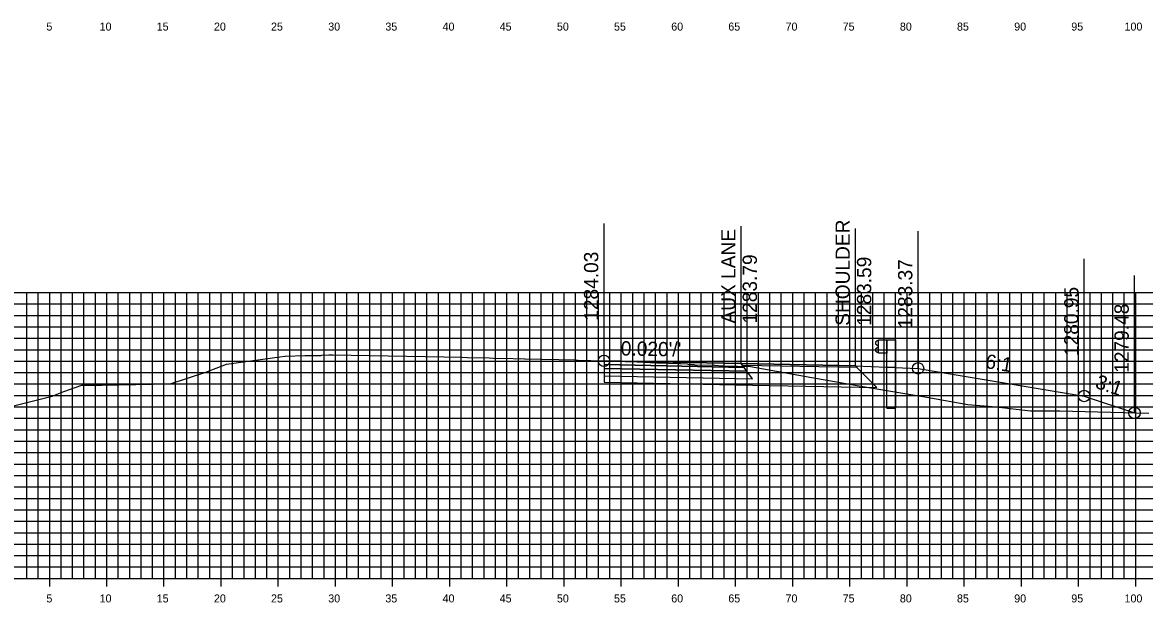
# Model space of a CAD drawing. Extents: x 674939 to 678919, y 750652 to 765176.
# Drawn here: x 678751.2 to 678849.3, y 762309.2 to 762359.9 of the extents above; entities that cross this region are included whole.
import ezdxf

# ---------------------------------------------------------------- set-up
doc = ezdxf.new("R2010")
doc.units = 0
for name, color, linetype in [('R_Alt Surface', 7, 'Continuous'), ('R_Axis', 7, 'Continuous'), ('R_Axis Annot', 7, 'Continuous'), ('R_Exist Surface', 7, 'Continuous'), ('R_Fin Surface', 7, 'Continuous'), ('R_Grid', 7, 'Continuous'), ('R_Guardrail', 7, 'Continuous'), ('R_No Plot', 7, 'Continuous'), ('R_Proposed Const Limits', 7, 'Continuous'), ('R_Xsect Elev', 7, 'Continuous'), ('R_Xsect Slope', 7, 'Continuous')]:
    doc.layers.add(name, color=color, linetype=linetype)

msp = doc.modelspace()

# ---------------------------------------------------------------- linework, layer by layer
at = {"layer": 'R_Alt Surface'}
for points in [[(678802.023, 762329.985), (678802.023, 762329.655), (678814.523, 762329.4), (678814.273, 762329.735)], [(678802.023, 762329.655), (678802.023, 762328.995), (678815.023, 762328.73), (678814.523, 762329.4)]]:
    msp.add_lwpolyline(points, close=True, dxfattribs=at)
msp.add_lwpolyline([(678802.023, 762328.995), (678802.023, 762328.455), (678815.023, 762328.19), (678825.898, 762327.968), (678824.143, 762329.717)], dxfattribs=at)
at = {"layer": 'R_Axis'}
for p, q in [((678598.533, 762311.288), (678898.533, 762311.288)), ((678753.533, 762310.588), (678753.533, 762311.988)), ((678758.533, 762310.588), (678758.533, 762311.988)), ((678763.533, 762310.588), (678763.533, 762311.988)), ((678768.533, 762310.588), (678768.533, 762311.988)), ((678773.533, 762310.588), (678773.533, 762311.988)), ((678778.533, 762310.588), (678778.533, 762311.988)), ((678783.533, 762310.588), (678783.533, 762311.988)), ((678788.533, 762310.588), (678788.533, 762311.988)), ((678793.533, 762310.588), (678793.533, 762311.988)), ((678798.533, 762310.588), (678798.533, 762311.988)), ((678803.533, 762310.588), (678803.533, 762311.988)), ((678808.533, 762310.588), (678808.533, 762311.988)), ((678813.533, 762310.588), (678813.533, 762311.988)), ((678818.533, 762310.588), (678818.533, 762311.988)), ((678823.533, 762310.588), (678823.533, 762311.988)), ((678828.533, 762310.588), (678828.533, 762311.988)), ((678833.533, 762310.588), (678833.533, 762311.988)), ((678838.533, 762310.588), (678838.533, 762311.988)), ((678843.533, 762310.588), (678843.533, 762311.988)), ((678848.533, 762310.588), (678848.533, 762311.988))]:
    msp.add_line(p, q, dxfattribs=at)
at = {"layer": 'R_Exist Surface'}
msp.add_lwpolyline([(678750.377, 762326.366), (678753.741, 762327.233), (678754.762, 762327.619), (678756.358, 762328.191), (678758.11, 762328.175), (678764.07, 762328.308), (678767.184, 762329.309), (678769.015, 762330.03), (678773.68, 762330.671), (678774.092, 762330.727), (678774.101, 762330.73), (678774.134, 762330.731), (678775.847, 762330.782), (678775.939, 762330.783), (678777.28, 762330.793), (678777.309, 762330.794), (678777.966, 762330.839), (678778.075, 762330.846), (678778.089, 762330.847), (678778.308, 762330.843), (678789.611, 762330.625), (678790.067, 762330.616), (678791.982, 762330.577), (678792.366, 762330.553), (678794.09, 762330.516), (678794.281, 762330.48), (678794.29, 762330.478), (678794.673, 762330.512), (678794.698, 762330.513), (678795.081, 762330.501), (678795.089, 762330.499), (678795.132, 762330.499), (678799.537, 762330.387), (678799.766, 762330.381), (678802.007, 762330.316), (678802.023, 762330.315), (678802.092, 762330.313), (678803.873, 762330.261), (678804.256, 762330.261), (678804.333, 762330.259), (678805.482, 762330.207), (678806.631, 762330.147), (678806.715, 762330.143), (678808.631, 762330.085), (678808.716, 762330.083), (678809.29, 762330.042), (678809.481, 762329.994), (678809.865, 762329.984), (678810.056, 762329.934), (678810.124, 762329.929), (678810.507, 762329.956), (678811.656, 762329.933), (678811.714, 762329.931), (678812.384, 762329.884), (678812.567, 762329.877), (678814.833, 762329.814), (678820.191, 762328.854), (678824.659, 762328.063), (678830.273, 762327.125), (678833.843, 762326.491), (678836.331, 762326.282), (678839.316, 762325.954), (678841.881, 762325.948), (678849.685, 762325.734)], dxfattribs=at)
at = {"layer": 'R_Fin Surface'}
for points in [[(678824.023, 762329.875), (678814.023, 762330.075), (678802.023, 762330.315)], [(678802.023, 762330.315), (678814.023, 762330.075), (678824.023, 762329.875), (678829.493, 762329.656), (678844.023, 762327.235), (678848.422, 762325.768)], [(678824.023, 762329.875), (678829.493, 762329.656)]]:
    msp.add_lwpolyline(points, dxfattribs=at)
for points in [[(678802.023, 762330.315), (678802.023, 762329.985), (678814.273, 762329.735), (678814.023, 762330.075)], [(678814.023, 762330.075), (678824.023, 762329.875), (678824.143, 762329.717), (678814.141, 762329.915)]]:
    msp.add_lwpolyline(points, close=True, dxfattribs=at)
at = {"layer": 'R_Grid'}
for p, q in [((678598.533, 762336.288), (678898.533, 762336.288)), ((678751.533, 762311.288), (678751.533, 762336.288)), ((678752.533, 762311.288), (678752.533, 762336.288)), ((678753.533, 762311.288), (678753.533, 762336.288)), ((678754.533, 762311.288), (678754.533, 762336.288)), ((678755.533, 762311.288), (678755.533, 762336.288)), ((678756.533, 762311.288), (678756.533, 762336.288)), ((678757.533, 762311.288), (678757.533, 762336.288)), ((678758.533, 762311.288), (678758.533, 762336.288)), ((678759.533, 762311.288), (678759.533, 762336.288)), ((678760.533, 762311.288), (678760.533, 762336.288)), ((678761.533, 762311.288), (678761.533, 762336.288)), ((678762.533, 762311.288), (678762.533, 762336.288)), ((678763.533, 762311.288), (678763.533, 762336.288)), ((678764.533, 762311.288), (678764.533, 762336.288)), ((678765.533, 762311.288), (678765.533, 762336.288)), ((678766.533, 762311.288), (678766.533, 762336.288)), ((678767.533, 762311.288), (678767.533, 762336.288)), ((678768.533, 762311.288), (678768.533, 762336.288)), ((678769.533, 762311.288), (678769.533, 762336.288)), ((678770.533, 762311.288), (678770.533, 762336.288)), ((678771.533, 762311.288), (678771.533, 762336.288)), ((678772.533, 762311.288), (678772.533, 762336.288)), ((678773.533, 762311.288), (678773.533, 762336.288)), ((678774.533, 762311.288), (678774.533, 762336.288)), ((678775.533, 762311.288), (678775.533, 762336.288)), ((678776.533, 762311.288), (678776.533, 762336.288)), ((678777.533, 762311.288), (678777.533, 762336.288)), ((678778.533, 762311.288), (678778.533, 762336.288)), ((678779.533, 762311.288), (678779.533, 762336.288)), ((678780.533, 762311.288), (678780.533, 762336.288)), ((678781.533, 762311.288), (678781.533, 762336.288)), ((678782.533, 762311.288), (678782.533, 762336.288)), ((678783.533, 762311.288), (678783.533, 762336.288)), ((678784.533, 762311.288), (678784.533, 762336.288)), ((678785.533, 762311.288), (678785.533, 762336.288)), ((678786.533, 762311.288), (678786.533, 762336.288)), ((678787.533, 762311.288), (678787.533, 762336.288)), ((678788.533, 762311.288), (678788.533, 762336.288)), ((678789.533, 762311.288), (678789.533, 762336.288)), ((678790.533, 762311.288), (678790.533, 762336.288)), ((678791.533, 762311.288), (678791.533, 762336.288)), ((678792.533, 762311.288), (678792.533, 762336.288)), ((678793.533, 762311.288), (678793.533, 762336.288)), ((678794.533, 762311.288), (678794.533, 762336.288)), ((678795.533, 762311.288), (678795.533, 762336.288)), ((678796.533, 762311.288), (678796.533, 762336.288)), ((678797.533, 762311.288), (678797.533, 762336.288)), ((678798.533, 762311.288), (678798.533, 762336.288)), ((678799.533, 762311.288), (678799.533, 762336.288)), ((678800.533, 762311.288), (678800.533, 762336.288)), ((678801.533, 762311.288), (678801.533, 762336.288)), ((678802.533, 762311.288), (678802.533, 762336.288)), ((678803.533, 762311.288), (678803.533, 762336.288)), ((678804.533, 762311.288), (678804.533, 762336.288)), ((678805.533, 762311.288), (678805.533, 762336.288)), ((678806.533, 762311.288), (678806.533, 762336.288)), ((678807.533, 762311.288), (678807.533, 762336.288)), ((678808.533, 762311.288), (678808.533, 762336.288)), ((678809.533, 762311.288), (678809.533, 762336.288)), ((678810.533, 762311.288), (678810.533, 762336.288)), ((678811.533, 762311.288), (678811.533, 762336.288)), ((678812.533, 762311.288), (678812.533, 762336.288)), ((678813.533, 762311.288), (678813.533, 762336.288)), ((678814.533, 762311.288), (678814.533, 762336.288)), ((678815.533, 762311.288), (678815.533, 762336.288)), ((678816.533, 762311.288), (678816.533, 762336.288)), ((678817.533, 762311.288), (678817.533, 762336.288)), ((678818.533, 762311.288), (678818.533, 762336.288)), ((678819.533, 762311.288), (678819.533, 762336.288)), ((678820.533, 762311.288), (678820.533, 762336.288)), ((678821.533, 762311.288), (678821.533, 762336.288)), ((678822.533, 762311.288), (678822.533, 762336.288)), ((678823.533, 762311.288), (678823.533, 762336.288)), ((678824.533, 762311.288), (678824.533, 762336.288)), ((678825.533, 762311.288), (678825.533, 762336.288)), ((678826.533, 762311.288), (678826.533, 762336.288)), ((678827.533, 762311.288), (678827.533, 762336.288)), ((678828.533, 762311.288), (678828.533, 762336.288)), ((678829.533, 762311.288), (678829.533, 762336.288)), ((678830.533, 762311.288), (678830.533, 762336.288)), ((678831.533, 762311.288), (678831.533, 762336.288)), ((678832.533, 762311.288), (678832.533, 762336.288)), ((678833.533, 762311.288), (678833.533, 762336.288)), ((678834.533, 762311.288), (678834.533, 762336.288)), ((678835.533, 762311.288), (678835.533, 762336.288)), ((678836.533, 762311.288), (678836.533, 762336.288)), ((678837.533, 762311.288), (678837.533, 762336.288)), ((678838.533, 762311.288), (678838.533, 762336.288)), ((678839.533, 762311.288), (678839.533, 762336.288)), ((678840.533, 762311.288), (678840.533, 762336.288)), ((678841.533, 762311.288), (678841.533, 762336.288)), ((678842.533, 762311.288), (678842.533, 762336.288)), ((678843.533, 762311.288), (678843.533, 762336.288)), ((678844.533, 762311.288), (678844.533, 762336.288)), ((678845.533, 762311.288), (678845.533, 762336.288)), ((678846.533, 762311.288), (678846.533, 762336.288)), ((678847.533, 762311.288), (678847.533, 762336.288)), ((678848.533, 762311.288), (678848.533, 762336.288)), ((678598.533, 762335.288), (678898.533, 762335.288)), ((678598.533, 762334.288), (678898.533, 762334.288)), ((678598.533, 762333.288), (678898.533, 762333.288)), ((678598.533, 762332.288), (678898.533, 762332.288)), ((678598.533, 762331.288), (678898.533, 762331.288)), ((678598.533, 762330.288), (678898.533, 762330.288)), ((678598.533, 762329.288), (678898.533, 762329.288)), ((678598.533, 762328.288), (678898.533, 762328.288)), ((678598.533, 762327.288), (678898.533, 762327.288)), ((678598.533, 762326.288), (678898.533, 762326.288)), ((678598.533, 762325.288), (678898.533, 762325.288)), ((678598.533, 762324.288), (678898.533, 762324.288)), ((678598.533, 762323.288), (678898.533, 762323.288)), ((678598.533, 762322.288), (678898.533, 762322.288)), ((678598.533, 762321.288), (678898.533, 762321.288)), ((678598.533, 762320.288), (678898.533, 762320.288)), ((678598.533, 762319.288), (678898.533, 762319.288)), ((678598.533, 762318.288), (678898.533, 762318.288)), ((678598.533, 762317.288), (678898.533, 762317.288)), ((678598.533, 762316.288), (678898.533, 762316.288)), ((678598.533, 762315.288), (678898.533, 762315.288)), ((678598.533, 762314.288), (678898.533, 762314.288)), ((678598.533, 762313.288), (678898.533, 762313.288)), ((678598.533, 762312.288), (678898.533, 762312.288)), ((678598.533, 762311.288), (678898.533, 762311.288))]:
    msp.add_line(p, q, dxfattribs=at)
at = {"layer": 'R_Guardrail'}
for points in [[(678826.023, 762332.076), (678825.925, 762332.055), (678825.781, 762331.955), (678825.781, 762331.811), (678826.01, 762331.61), (678826.01, 762331.519), (678825.781, 762331.318), (678825.781, 762331.175), (678825.925, 762331.075), (678826.023, 762331.053)], [(678826.023, 762332.155), (678826.773, 762332.155), (678826.773, 762330.974), (678826.023, 762330.974)], [(678826.773, 762332.155), (678827.523, 762332.155), (678827.523, 762329.735), (678826.773, 762329.765)]]:
    msp.add_lwpolyline(points, close=True, dxfattribs=at)
for points in [[(678826.773, 762326.185), (678826.773, 762329.765), (678827.523, 762329.735), (678827.523, 762326.185)], [(678826.773, 762326.185), (678827.523, 762326.185)]]:
    msp.add_lwpolyline(points, dxfattribs=at)
at = {"layer": 'R_No Plot'}
for centre in [(678802.023, 762330.315), (678829.493, 762329.656), (678844.023, 762327.235), (678848.422, 762325.768)]:
    msp.add_circle(centre, 0.5, dxfattribs=at)
at = {"layer": 'R_Proposed Const Limits'}
msp.add_lwpolyline([(678829.493, 762329.656), (678844.023, 762327.235), (678848.422, 762325.768)], dxfattribs=at)
at = {"layer": 'R_Xsect Elev'}
for p, q in [((678802.023, 762330.315), (678802.023, 762342.315)), ((678814.023, 762330.075), (678814.023, 762342.075)), ((678824.023, 762329.875), (678824.023, 762341.875)), ((678829.493, 762329.656), (678829.493, 762341.656)), ((678844.023, 762327.235), (678844.023, 762339.235)), ((678848.422, 762325.768), (678848.422, 762337.768))]:
    msp.add_line(p, q, dxfattribs=at)

# ---------------------------------------------------------------- texts
at = {"layer": 'R_Axis Annot'}
for s, p in [('5', (678753.246, 762359.188)), ('10', (678757.902, 762359.188)), ('15', (678762.896, 762359.188)), ('20', (678767.902, 762359.188)), ('25', (678772.896, 762359.188)), ('30', (678777.902, 762359.188)), ('35', (678782.896, 762359.188)), ('40', (678787.902, 762359.188)), ('45', (678792.896, 762359.188)), ('50', (678797.902, 762359.188)), ('55', (678802.896, 762359.188)), ('60', (678807.902, 762359.188)), ('65', (678812.896, 762359.188)), ('70', (678817.902, 762359.188)), ('75', (678822.896, 762359.188)), ('80', (678827.902, 762359.188)), ('85', (678832.896, 762359.188)), ('90', (678837.902, 762359.188)), ('95', (678842.896, 762359.188)), ('100', (678847.552, 762359.188)), ('5', (678753.246, 762309.188)), ('10', (678757.902, 762309.188)), ('15', (678762.896, 762309.188)), ('20', (678767.902, 762309.188)), ('25', (678772.896, 762309.188)), ('30', (678777.902, 762309.188)), ('35', (678782.896, 762309.188)), ('40', (678787.902, 762309.188)), ('45', (678792.896, 762309.188)), ('50', (678797.902, 762309.188)), ('55', (678802.896, 762309.188)), ('60', (678807.902, 762309.188)), ('65', (678812.896, 762309.188)), ('70', (678817.902, 762309.188)), ('75', (678822.896, 762309.188)), ('80', (678827.902, 762309.188)), ('85', (678832.896, 762309.188)), ('90', (678837.902, 762309.188)), ('95', (678842.896, 762309.188)), ('100', (678847.552, 762309.188))]:
    msp.add_text(s, height=0.7, dxfattribs=at).set_placement(p)
at = {"layer": 'R_Xsect Elev'}
for s, p in [('AUX LANE', (678813.523, 762333.575)), ('SHOULDER', (678823.523, 762333.375)), ('1284.03', (678801.523, 762333.815)), ('1283.79', (678815.398, 762333.575)), ('1283.59', (678825.398, 762333.375)), ('1283.37', (678828.993, 762333.156)), ('1280.95', (678843.523, 762330.735)), ('1279.48', (678847.922, 762329.268))]:
    msp.add_text(s, height=1.25, rotation=90, dxfattribs=at).set_placement(p)
at = {"layer": 'R_Xsect Slope'}
for s, rotation, p in [("0.020'/'", 358.85424, (678803.481, 762330.786)), ('6:1', 350.53768, (678835.318, 762329.692)), ('3:1', 341.56505, (678844.917, 762327.964))]:
    msp.add_text(s, height=1.25, rotation=rotation, dxfattribs=at).set_placement(p)

doc.saveas('drawing.dxf')
